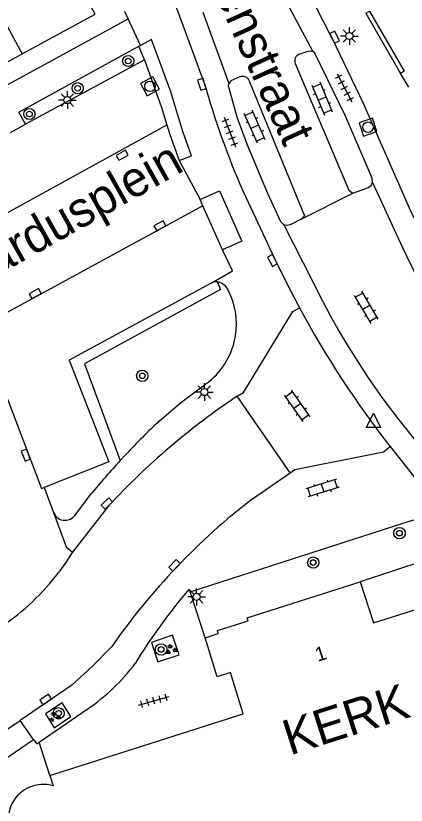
# Model space of a CAD drawing. Extents: x 137999 to 141000, y 397500 to 400501.
# Drawn here: x 138098.6 to 138126.3, y 400189.2 to 400245.2 of the extents above; entities that cross this region are included whole.
import ezdxf

# ---------------------------------------------------------------- set-up
doc = ezdxf.new("R2010")
doc.units = 0
for name, color, linetype in [('gg-afsc-muur', 7, 'Continuous'), ('gg-anno-huisnummerreeks BGT', 7, 'Continuous'), ('gg-anno-openbare ruimte label', 7, 'Continuous'), ('gg-bbg-abri', 7, 'Continuous'), ('gg-bbg-hoofdgebouw', 7, 'Continuous'), ('gg-bbg-tussenscheiding', 7, 'Continuous'), ('gg-knt-verharding', 7, 'Continuous'), ('gg-knt-verharding nz', 7, 'Continuous'), ('gg-knt-verharding onder overbouw', 7, 'Continuous'), ('gt-anno-naam bijzondere bebouwing', 7, 'Continuous'), ('gt-grn-groengrens', 7, 'Continuous'), ('gt-grn-weggrens', 7, 'Continuous'), ('gt-symb-boom', 7, 'Continuous'), ('gt-symb-groenvak', 7, 'Continuous'), ('gt-symb-klinker verharding', 7, 'Continuous'), ('gt-symb-kolk', 7, 'Continuous'), ('gt-symb-lichtmast', 7, 'Continuous'), ('gt-symb-rioolschacht', 7, 'Continuous'), ('gt-symb-tegel verharding', 7, 'Continuous'), ('gt-symb-waterafsluiter', 7, 'Continuous')]:
    doc.layers.add(name, color=color, linetype=linetype)

# ---------------------------------------------------------------- blocks, each defined once
blk = doc.blocks.new('gt0-BOOM')
at = {"layer": 'gt-symb-boom'}
for radius in [0.4, 0.2]:
    blk.add_circle((0, 0), radius, dxfattribs=at)
blk = doc.blocks.new('gt0-RS')
at = {"layer": 'gt-symb-rioolschacht'}
blk.add_lwpolyline([(-0.5, -0.5), (0.5, -0.5), (0.5, 0.5), (-0.5, 0.5)], close=True, dxfattribs=at)
blk.add_circle((0, 0), 0.375, dxfattribs=at)
blk = doc.blocks.new('gt0-TEG1')
at = {"layer": 'gt-symb-tegel verharding'}
for p, q in [((-1.125, 0), (1.125, 0)), ((-0.9, -0.25), (-0.9, 0.25)), ((-0.45, -0.25), (-0.45, 0.25)), ((0, -0.25), (0, 0.25)), ((0.45, -0.25), (0.45, 0.25)), ((0.9, -0.25), (0.9, 0.25))]:
    blk.add_line(p, q, dxfattribs=at)
blk = doc.blocks.new('gt0-KOLK')
at = {"layer": 'gt-symb-kolk'}
blk.add_lwpolyline([(0, 0), (0.375, 0), (0.375, 0.4), (-0.375, 0.4), (-0.375, 0), (0, 0)], dxfattribs=at)
blk = doc.blocks.new('gt0-LMAST')
at = {"layer": 'gt-symb-lichtmast'}
for p, q in [((-0.005, 0.246), (-0.005, 0.621)), ((-0.182, 0.173), (-0.447, 0.438)), ((0.172, 0.173), (0.437, 0.438)), ((-0.255, -0.004), (-0.63, -0.004)), ((-0.182, -0.181), (-0.447, -0.446)), ((-0.005, -0.254), (-0.005, -0.629)), ((0.437, -0.446), (0.172, -0.181)), ((0.245, -0.004), (0.62, -0.004))]:
    blk.add_line(p, q, dxfattribs=at)
blk.add_circle((-0.005, -0.004), 0.25, dxfattribs=at)
blk = doc.blocks.new('gt0-KL1')
at = {"layer": 'gt-symb-klinker verharding'}
for p, q in [((-1.15, 0.3), (1.15, 0.3)), ((-1, -0.3), (-1, 0.3)), ((-0.5, 0.3), (-0.5, 0.45)), ((0, -0.3), (0, 0.3)), ((0.5, 0.3), (0.5, 0.45)), ((1, -0.3), (1, 0.3)), ((-1.15, -0.3), (1.15, -0.3)), ((-0.5, -0.45), (-0.5, -0.3)), ((0.5, -0.45), (0.5, -0.3))]:
    blk.add_line(p, q, dxfattribs=at)
blk = doc.blocks.new('gt0-WAFSL')
at = {"layer": 'gt-symb-waterafsluiter'}
for p, q in [((-0.5, -0.333), (0, 0.667)), ((0, 0.667), (0.5, -0.333)), ((0.5, -0.333), (-0.5, -0.333))]:
    blk.add_line(p, q, dxfattribs=at)
blk = doc.blocks.new('gt0-GRVAK')
at = {"layer": 'gt-symb-groenvak'}
for p, q in [((-0.11, 0.189), (-0.228, 0.24)), ((-0.182, 0.153), (0.088, 0.153)), ((-0.091, 0.211), (-0.156, 0.322)), ((-0.047, 0.214), (-0.047, 0.393)), ((-0.004, 0.211), (0.061, 0.322)), ((0.015, 0.189), (0.133, 0.24)), ((0.262, -0.052), (0.197, 0.059)), ((0.305, -0.049), (0.305, 0.13)), ((0.349, -0.052), (0.414, 0.059)), ((-0.245, -0.228), (-0.363, -0.177)), ((-0.318, -0.264), (-0.047, -0.264)), ((-0.226, -0.206), (-0.291, -0.095)), ((-0.183, -0.203), (-0.183, -0.024)), ((-0.139, -0.206), (-0.074, -0.095)), ((-0.12, -0.228), (-0.002, -0.177)), ((0.243, -0.074), (0.125, -0.023)), ((0.17, -0.11), (0.441, -0.11)), ((0.368, -0.074), (0.486, -0.023))]:
    blk.add_line(p, q, dxfattribs=at)

msp = doc.modelspace()

# ---------------------------------------------------------------- linework, layer by layer
at = {"layer": 'gg-afsc-muur'}
msp.add_line((138123.464, 400245.385), (138125.929, 400241.118), dxfattribs=at)
msp.add_lwpolyline([(138123.464, 400245.385), (138123.721, 400245.539), (138126.194, 400241.27), (138125.929, 400241.118)], dxfattribs=at)
at = {"layer": 'gg-bbg-abri'}
for p, q in [((138111.908, 400231.729), (138111.713, 400232.168)), ((138113.301, 400228.592), (138111.908, 400231.729))]:
    msp.add_line(p, q, dxfattribs=at)
msp.add_lwpolyline([(138111.713, 400232.168), (138113.084, 400232.777), (138114.672, 400229.201), (138113.301, 400228.592)], dxfattribs=at)
at = {"layer": 'gg-bbg-hoofdgebouw'}
for p, q in [((138094.031, 400239.749), (138099.091, 400242.507)), ((138101.05, 400191.28), (138101.279, 400190.55))]:
    msp.add_line(p, q, dxfattribs=at)
for points in [[(138099.091, 400242.507), (138104.27, 400245.33), (138099.62, 400253.84)], [(138112.06, 400201.05), (138112.99, 400201.37), (138112.93, 400201.57), (138115.12, 400202.26), (138115.05, 400202.47), (138123.061, 400205.04)], [(138123.061, 400205.04), (138124, 400202.11), (138129.03, 400203.71), (138130.06, 400200.51)], [(138101.05, 400191.28), (138114.76, 400195.65), (138113.86, 400198.6), (138112.91, 400198.29), (138112.06, 400201.05)]]:
    msp.add_lwpolyline(points, dxfattribs=at)
msp.add_arc((138100.581, 400188.165), 2.485, 73.6766, 230.7943, dxfattribs=at)
at = {"layer": 'gg-bbg-tussenscheiding'}
msp.add_lwpolyline([(138093.856, 400250.738), (138094.442, 400251.038), (138099.091, 400242.507)], dxfattribs=at)
at = {"layer": 'gg-knt-verharding'}
for p, q in [((138111.906, 400245.468), (138113.752, 400240.406)), ((138118.061, 400245.775), (138119.698, 400242.666)), ((138112.027, 400240.402), (138110.339, 400244.972)), ((138107.365, 400243.04), (138107.466, 400243.095)), ((138107.753, 400242.091), (138106.449, 400241.381)), ((138106.449, 400241.381), (138099.325, 400237.507)), ((138126.517, 400240.141), (138125.929, 400241.118)), ((138117.649, 400230.381), (138120.381, 400224.981)), ((138113.037, 400226.295), (138112.912, 400226.314)), ((138113.848, 400225.418), (138113.616, 400225.867)), ((138118.086, 400212.766), (138114.336, 400218.203)), ((138125.729, 400216.632), (138132.539, 400207.984)), ((138106.039, 400213.638), (138106.454, 400214.084)), ((138115.418, 400210.926), (138118.086, 400212.766)), ((138100.642, 400211.717), (138101.315, 400209.948)), ((138102.821, 400209.744), (138103.976, 400211.27)), ((138105.232, 400210.44), (138102.658, 400207.143)), ((138110.932, 400204.516), (138111, 400204.31)), ((138112.06, 400201.05), (138111, 400204.31)), ((138102.61, 400197.7), (138098.94, 400195.193)), ((138100.291, 400193.648), (138103.705, 400195.984)), ((138072.8, 400177.34), (138098.94, 400195.193)), ((138099.894, 400193.844), (138098.94, 400195.193)), ((138089.901, 400186.984), (138099.894, 400193.844)), ((138101.05, 400191.28), (138100.291, 400193.648))]:
    msp.add_line(p, q, dxfattribs=at)
for points in [[(138110.225, 400234.929), (138111.089, 400235.267), (138110.498, 400236.928), (138109.919, 400238.852), (138109.64, 400239.814), (138108.26, 400243.516), (138107.466, 400243.095)], [(138121.069, 400243.604), (138123.288, 400239.009), (138126.639, 400231.37), (138129.27, 400225.922)], [(138099.325, 400237.507), (138098.852, 400238.373), (138107.365, 400243.04)], [(138118.727, 400242.473), (138119.271, 400242.684), (138119.487, 400242.724), (138119.698, 400242.666)], [(138123.95, 400233.377), (138123.925, 400233.684), (138122.022, 400238.085), (138119.844, 400242.558), (138119.698, 400242.666)], [(138107.753, 400242.091), (138108.977, 400238.703), (138109.348, 400237.467)], [(138118.462, 400241.822), (138122.259, 400232.839), (138122.547, 400232.622)], [(138114.532, 400240.865), (138113.876, 400240.581), (138113.752, 400240.406)], [(138115.168, 400240.648), (138119.108, 400231.006), (138118.877, 400230.764)], [(138117.649, 400230.381), (138117.432, 400230.585), (138116.509, 400232.601), (138115.08, 400236.033), (138114.348, 400238.019), (138113.719, 400240.228), (138113.752, 400240.406)], [(138109.348, 400237.467), (138109.553, 400236.784), (138110.225, 400234.929)], [(138122.547, 400232.622), (138123.658, 400233.013), (138123.847, 400233.161), (138123.95, 400233.377)], [(138123.95, 400233.377), (138126.037, 400228.818), (138130.785, 400219.011)], [(138114.753, 400232.741), (138117.009, 400227.942), (138117.858, 400226.2), (138118.754, 400224.483)], [(138118.877, 400230.764), (138118.095, 400230.38), (138117.872, 400230.329), (138117.649, 400230.381)], [(138112.481, 400226.238), (138102.425, 400220.775), (138105.241, 400213.547), (138100.642, 400211.717)], [(138108.806, 400216.445), (138110.327, 400217.741), (138111.92, 400218.938)], [(138125.195, 400214.631), (138132.638, 400205.167), (138134.338, 400202.809)], [(138111, 400204.31), (138126.86, 400209.42), (138128.836, 400206.921)], [(138102.658, 400207.143), (138102.627, 400207.104), (138102.169, 400206.391), (138101.68, 400205.707)], [(138108.25, 400200.725), (138108.719, 400199.342), (138110.223, 400199.854), (138109.754, 400201.237), (138108.25, 400200.725)], [(138102.61, 400197.7), (138104.077, 400199.041), (138105.458, 400200.471)], [(138100.746, 400195.651), (138101.36, 400194.673), (138102.538, 400195.472), (138101.924, 400196.451), (138100.746, 400195.651)], [(138099.894, 400193.844), (138100.119, 400193.526), (138100.291, 400193.648)]]:
    msp.add_lwpolyline(points, dxfattribs=at)
for centre, radius, start, end in [((138019.198, 400192.922), 113.782, 26.45074, 34.44187), ((138053.138, 400223.464), 61.111, 20.60695, 29.64326), ((138118.932, 400242.01), 0.506, 113.8567, 201.8442), ((138114.731, 400240.409), 0.498, 28.7249, 113.5963), ((138167.607, 400255.863), 57.691, 195.54569, 203.62829), ((138112.846, 400225.428), 0.888, 85.741, 114.2598), ((138112.843, 400225.427), 0.89, 29.6567, 77.3993), ((138109.029, 400223.322), 5.255, 346.2349, 23.5021), ((138169.299, 400250.429), 55.142, 207.4837, 217.8), ((138180.101, 400257.559), 69.695, 208.33165, 218.01973), ((138109.031, 400223.326), 5.253, 303.3562, 346.19), ((138142.701, 400175.718), 51.084, 123.7292, 137.1794), ((138146.801, 400176.243), 55.316, 133.3832, 136.8356), ((138147.771, 400175.198), 56.738, 137.3517, 140.5236), ((138145.095, 400172.682), 48.408, 127.8114, 144.9666), ((138102.124, 400210.267), 0.869, 201.5528, 269.4302), ((138102.125, 400210.271), 0.873, 269.3587, 322.8589), ((138088.228, 400215.855), 16.85, 303.858, 322.9698), ((138141.94, 400177.994), 40.804, 139.4588, 148.6196), ((138095.301, 400208.16), 14.795, 304.6135, 322.9253)]:
    msp.add_arc(centre, radius, start, end, dxfattribs=at)
at = {"layer": 'gg-knt-verharding nz'}
for p, q in [((138088.936, 400226.243), (138108.765, 400237.146)), ((138108.765, 400237.146), (138109.348, 400237.467)), ((138114.015, 400227.111), (138113.301, 400228.592)), ((138112.481, 400226.238), (138114.015, 400227.111))]:
    msp.add_line(p, q, dxfattribs=at)
for points in [[(138111.908, 400231.729), (138096.069, 400223.113), (138100.463, 400211.656), (138100.642, 400211.717)], [(138114.336, 400218.203), (138114.782, 400218.461), (138118.282, 400224.206), (138118.754, 400224.483)], [(138118.086, 400212.766), (138118.42, 400213.004), (138124.724, 400214.259), (138125.195, 400214.631)]]:
    msp.add_lwpolyline(points, dxfattribs=at)
at = {"layer": 'gg-knt-verharding onder overbouw'}
msp.add_line((138110.225, 400234.929), (138111.713, 400232.168), dxfattribs=at)
msp.add_lwpolyline([(138101.315, 400209.948), (138102.21, 400207.513), (138102.658, 400207.143)], dxfattribs=at)
at = {"layer": 'gt-grn-groengrens'}
for p, q in [((138107.753, 400242.091), (138107.365, 400243.04)), ((138128.836, 400206.921), (138123.061, 400205.04))]:
    msp.add_line(p, q, dxfattribs=at)
msp.add_lwpolyline([(138112.912, 400226.314), (138113.159, 400225.773), (138103.508, 400220.504), (138106.039, 400213.638)], dxfattribs=at)
at = {"layer": 'gt-grn-weggrens'}
for p, q in [((138106.595, 400244.999), (138106.363, 400245.507)), ((138074.763, 400227.622), (138106.595, 400244.999)), ((138107.466, 400243.095), (138106.595, 400244.999)), ((138098.253, 400236.93), (138099.325, 400237.507)), ((138118.877, 400230.764), (138122.547, 400232.622))]:
    msp.add_line(p, q, dxfattribs=at)

# ---------------------------------------------------------------- block references
at = {"layer": 'gt-symb-boom'}
for p in [(138106.607, 400241.998), (138103.02, 400240.061), (138099.595, 400238.236), (138107.605, 400219.652), (138125.854, 400208.483), (138119.732, 400206.399), (138101.667, 400195.698)]:
    msp.add_blockref('gt0-BOOM', p, dxfattribs=at)
at = {"layer": 'gt-symb-boom', "rotation": -72.23567662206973}
msp.add_blockref('gt0-BOOM', (138108.943, 400200.227), dxfattribs=at)
at = {"layer": 'gt-symb-groenvak'}
for p in [(138109.637, 400200.222), (138101.363, 400195.429)]:
    msp.add_blockref('gt0-GRVAK', p, dxfattribs=at)
at = {"layer": 'gt-symb-klinker verharding'}
for p, rotation in [((138120.365, 400239.337), -67.3052444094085), ((138115.583, 400237.334), 113.89847787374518), ((138123.509, 400224.515), 120.51199937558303), ((138118.608, 400217.515), 125.39110751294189), ((138120.386, 400211.693), -162.48880443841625)]:
    msp.add_blockref('gt0-KL1', p, dxfattribs=dict(at, rotation=rotation))
at = {"layer": 'gt-symb-kolk'}
for p, rotation in [((138121.069, 400243.604), -64.15238977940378), ((138112.027, 400240.402), 107.33010868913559), ((138106.267, 400235.128), 28.61503162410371), ((138108.954, 400230.122), 29.063226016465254), ((138117.009, 400227.942), 118.10282356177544), ((138100.107, 400225.31), 28.521577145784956), ((138099.528, 400214.095), 110.56360079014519), ((138105.232, 400210.44), 43.946589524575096), ((138110.039, 400206.064), 46.37742658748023), ((138100.861, 400196.506), 34.32560196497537)]:
    msp.add_blockref('gt0-KOLK', p, dxfattribs=dict(at, rotation=rotation))
at = {"layer": 'gt-symb-lichtmast'}
for p in [(138122.308, 400243.776), (138102.293, 400239.225), (138112.016, 400218.5), (138111.46, 400203.968)]:
    msp.add_blockref('gt0-LMAST', p, dxfattribs=at)
at = {"layer": 'gt-symb-rioolschacht'}
for p, rotation in [((138108.149, 400240.203), 28.61503162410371), ((138123.624, 400237.298), 18.670583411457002)]:
    msp.add_blockref('gt0-RS', p, dxfattribs=dict(at, rotation=rotation))
at = {"layer": 'gt-symb-tegel verharding'}
for p, rotation in [((138121.946, 400240.099), -62.69221992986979), ((138113.82, 400236.95), -69.20927472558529), ((138108.425, 400196.585), 15.425970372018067)]:
    msp.add_blockref('gt0-TEG1', p, dxfattribs=dict(at, rotation=rotation))
at = {"layer": 'gt-symb-waterafsluiter'}
msp.add_blockref('gt0-WAFSL', (138124.01, 400216.328), dxfattribs=at)

# ---------------------------------------------------------------- texts
at = {"layer": 'gg-anno-huisnummerreeks BGT'}
msp.add_text('1', height=1, rotation=17.8, dxfattribs=at).set_placement((138120.06, 400199.351))
at = {"layer": 'gg-anno-openbare ruimte label'}
for s, rotation, p in [('Molenstraat', 294.4, (138110.469, 400251.741)), ('Gerardusplein', 29.3, (138092.365, 400223.973))]:
    msp.add_text(s, height=2.5, rotation=rotation, dxfattribs=at).set_placement(p)
at = {"layer": 'gt-anno-naam bijzondere bebouwing'}
msp.add_text('KERK', height=2.5, rotation=17.6923, dxfattribs=at).set_placement((138118.077, 400192.698))

doc.saveas('drawing.dxf')
